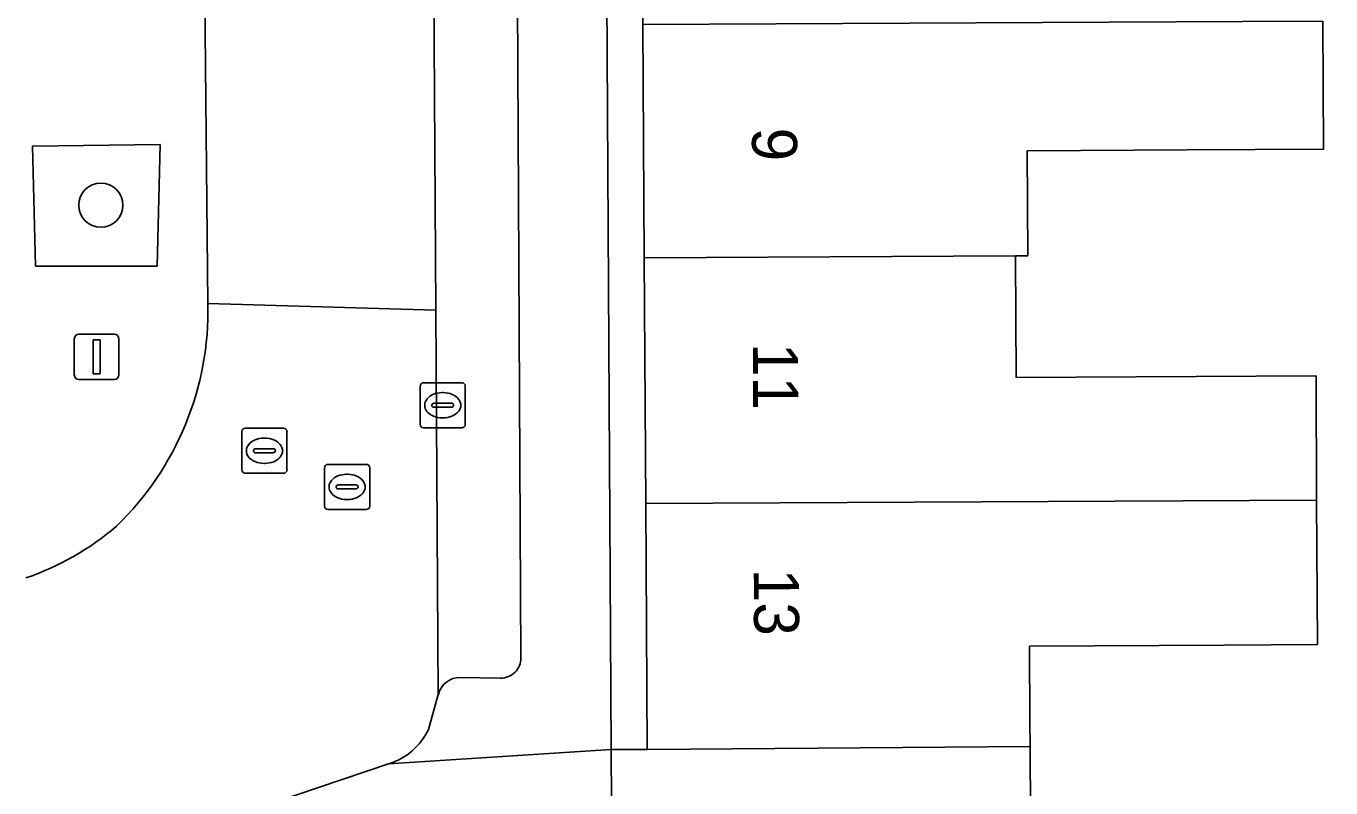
# Model space of a CAD drawing. Extents: x 159716 to 160783, y 383290 to 384031.
# Drawn here: x 160140.37 to 160169.31, y 383684.43 to 383701.33 of the extents above; entities that cross this region are included whole.
import ezdxf

# ---------------------------------------------------------------- set-up
doc = ezdxf.new("R2010")
doc.units = 0
for name, color, linetype in [('IMGEO_Boom', 7, 'Continuous'), ('IMGEO_Erf', 7, 'Continuous'), ('IMGEO_Groenvoorziening', 7, 'Continuous'), ('IMGEO_Kolk', 7, 'Continuous'), ('IMGEO_Lichtmast', 7, 'Continuous'), ('IMGEO_Pand', 7, 'Continuous'), ('IMGEO_Pand_nummerreeks', 7, 'Continuous'), ('IMGEO_Parkeervlak_open', 7, 'Continuous'), ('IMGEO_Rijbaan_lokaal_open', 7, 'Continuous'), ('IMGEO_Rioolput', 7, 'Continuous'), ('IMGEO_Voetpad_open', 7, 'Continuous')]:
    doc.layers.add(name, color=color, linetype=linetype)

msp = doc.modelspace()

# ---------------------------------------------------------------- linework, layer by layer
at = {"layer": 'IMGEO_Boom'}
msp.add_circle((160142.026, 383697.358), 0.489, dxfattribs=at)
at = {"layer": 'IMGEO_Erf'}
msp.add_lwpolyline([(160154.05, 383701.364), (160154.02, 383706.538), (160153.99, 383711.711), (160153.961, 383716.884), (160153.957, 383717.419), (160153.157, 383717.414), (160153.348, 383685.282), (160154.143, 383685.283), (160154.111, 383690.738), (160154.08, 383696.191)], close=True, dxfattribs=at)
msp.add_lwpolyline([(160169.128, 383701.437), (160169.142, 383698.596), (160166.117, 383698.581), (160162.575, 383698.564), (160162.586, 383696.233), (160162.312, 383696.232), (160162.326, 383693.536), (160168.98, 383693.568), (160168.993, 383690.812), (160169.009, 383687.606), (160166.944, 383687.595), (160162.627, 383687.572), (160162.635, 383685.887), (160162.638, 383685.344), (160162.662, 383680.848), (160168.162, 383680.876), (160168.164, 383680.504), (160168.175, 383678.173), (160181.292, 383678.217), (160181.274, 383682.21), (160188.622, 383682.243), (160188.64, 383678.25), (160192.049, 383678.265), (160186.233, 383716.436)], dxfattribs=at)
at = {"layer": 'IMGEO_Groenvoorziening'}
msp.add_lwpolyline([(160143.345, 383698.7), (160140.514, 383698.666), (160140.58, 383696.006), (160143.274, 383696.006)], close=True, dxfattribs=at)
at = {"layer": 'IMGEO_Kolk'}
for p, q in [((160149.184, 383693.418), (160150.036, 383693.418)), ((160149.109, 383692.492), (160149.109, 383693.344)), ((160149.597, 383693.198), (160149.622, 383693.198)), ((160150.11, 383693.344), (160150.11, 383692.492)), ((160149.368, 383692.912), (160149.368, 383692.924)), ((160149.806, 383692.875), (160149.408, 383692.875)), ((160149.411, 383692.961), (160149.809, 383692.961)), ((160149.852, 383692.924), (160149.852, 383692.912)), ((160149.62, 383692.638), (160149.595, 383692.638)), ((160150.036, 383692.418), (160149.184, 383692.418))]:
    msp.add_line(p, q, dxfattribs=at)
for points in [[(160149.184, 383693.418), (160150.036, 383693.418)], [(160149.109, 383692.492), (160149.109, 383693.344)], [(160150.11, 383693.344), (160150.11, 383692.492)], [(160150.036, 383692.418), (160149.184, 383692.418)]]:
    msp.add_lwpolyline(points, dxfattribs=at)
for centre, radius, start, end in [((160149.186, 383693.342), 0.0765, 91.552, 178.448), ((160149.186, 383693.342), 0.0765, 91.552, 178.448), ((160150.034, 383693.342), 0.0765, 1.552, 88.448), ((160150.034, 383693.342), 0.0765, 1.552, 88.448), ((160149.408, 383692.921), 0.0403, 85.8775, 175.7526), ((160149.405, 383692.911), 0.0366, 178.938, 274.7102), ((160149.809, 383692.918), 0.043, 264.8664, 352.4533), ((160149.813, 383692.923), 0.0386, 1.7309, 96.639), ((160149.186, 383692.494), 0.0765, 181.552, 268.448), ((160149.186, 383692.494), 0.0765, 181.552, 268.448), ((160150.034, 383692.494), 0.0765, 271.552, 358.448), ((160150.034, 383692.494), 0.0765, 271.552, 358.448)]:
    msp.add_arc(centre, radius, start, end, dxfattribs=at)
for centre, major_axis, ratio, start_param, end_param in [((160149.596, 383692.918), (-0.387, 0.002), 0.722429, 4.712389, 7.853982), ((160149.621, 383692.918), (-0.39, 0.002), 0.717154, 1.570796, 4.712389)]:
    msp.add_ellipse(centre, major_axis=major_axis, ratio=ratio, start_param=start_param, end_param=end_param, dxfattribs=at)
at = {"layer": 'IMGEO_Lichtmast'}
for p, q in [((160141.438, 383693.592), (160141.438, 383694.392)), ((160141.438, 383694.392), (160141.438, 383693.592)), ((160141.538, 383694.492), (160142.328, 383694.492)), ((160142.328, 383694.492), (160141.538, 383694.492)), ((160142.428, 383694.392), (160142.428, 383693.592)), ((160142.428, 383693.592), (160142.428, 383694.392)), ((160142.328, 383693.492), (160141.538, 383693.492)), ((160141.538, 383693.492), (160142.328, 383693.492))]:
    msp.add_line(p, q, dxfattribs=at)
msp.add_lwpolyline([(160141.858, 383694.367), (160142.008, 383694.367), (160142.008, 383693.617), (160141.858, 383693.617), (160141.858, 383694.367)], dxfattribs=at)
for centre, start, end in [((160141.538, 383694.392), 90, 180), ((160141.538, 383694.392), 90, 180), ((160142.328, 383694.392), 0, 90), ((160142.328, 383694.392), 360, 90), ((160141.538, 383693.592), 180, 270), ((160141.538, 383693.592), 180, 270), ((160142.328, 383693.592), 270, 0), ((160142.328, 383693.592), 270, 0)]:
    msp.add_arc(centre, 0.1, start, end, dxfattribs=at)
at = {"layer": 'IMGEO_Pand'}
for points in [[(160162.575, 383698.564), (160166.117, 383698.581), (160169.142, 383698.596), (160169.128, 383701.437), (160167.349, 383701.429), (160154.05, 383701.364), (160154.08, 383696.191), (160162.312, 383696.232), (160162.586, 383696.233)], [(160168.98, 383693.568), (160162.326, 383693.536), (160162.312, 383696.232), (160154.08, 383696.191), (160154.111, 383690.738), (160168.993, 383690.812)], [(160162.627, 383687.572), (160166.944, 383687.595), (160169.009, 383687.606), (160168.993, 383690.812), (160154.111, 383690.738), (160154.143, 383685.283), (160162.638, 383685.344), (160162.635, 383685.887)], [(160162.638, 383685.344), (160154.143, 383685.283), (160153.348, 383685.282), (160153.376, 383680.546), (160156.776, 383680.566), (160156.791, 383678.146), (160161.891, 383678.142), (160168.175, 383678.173), (160168.164, 383680.504), (160168.162, 383680.876), (160162.662, 383680.848)]]:
    msp.add_lwpolyline(points, close=True, dxfattribs=at)
at = {"layer": 'IMGEO_Parkeervlak_open'}
for points in [[(160149.21, 383742.726), (160149.23, 383737.141), (160149.318, 383718.703), (160149.329, 383715.274), (160149.458, 383695.025), (160149.512, 383686.502)], [(160151.342, 383687.314), (160151.099, 383735.432)], [(160149.998, 383686.878), (160150.893, 383686.864)]]:
    msp.add_lwpolyline(points, dxfattribs=at)
for centre, radius, start, end in [((160150.9, 383687.306), 0.442, 269.1288, 0.9987), ((160149.994, 383686.381), 0.497, 89.5869, 165.8687)]:
    msp.add_arc(centre, radius, start, end, dxfattribs=at)
at = {"layer": 'IMGEO_Rijbaan_lokaal_open'}
for points in [[(160148.407, 383684.961), (160153.348, 383685.282), (160153.157, 383717.414), (160153.128, 383722.176), (160153.072, 383725.982), (160153.046, 383737.391), (160153.028, 383742.368), (160152.949, 383746.498)], [(160151.011, 383741.937), (160151.045, 383740.445), (160151.099, 383735.432), (160151.342, 383687.314)], [(160149.291, 383685.721), (160149.512, 383686.502), (160149.458, 383695.025), (160144.401, 383695.175)], [(160150.893, 383686.864), (160149.998, 383686.878)], [(160149.512, 383686.502), (160149.291, 383685.721)], [(160149.063, 383664.924), (160147.549, 383669.639), (160150.168, 383670.477), (160149.126, 383673.751), (160156.851, 383676.205), (160156.791, 383678.146), (160153.387, 383678.102), (160153.376, 383680.546), (160153.348, 383685.282), (160148.407, 383684.961), (160142.197, 383682.858)], [(160142.197, 383682.858), (160148.407, 383684.961)]]:
    msp.add_lwpolyline(points, dxfattribs=at)
msp.add_lwpolyline([(160149.329, 383715.274), (160144.293, 383715.297), (160144.335, 383701.962), (160144.401, 383695.175), (160149.458, 383695.025)], close=True, dxfattribs=at)
for centre, radius, start, end in [((160137.744, 383695.022), 6.659, 314.0403, 1.3208), ((160138.396, 383694.86), 6.1, 288.8278, 310.6866), ((160150.9, 383687.306), 0.442, 269.1288, 0.9987), ((160149.994, 383686.381), 0.497, 89.5869, 165.8687), ((160147.986, 383686.345), 1.446, 286.9168, 334.4564), ((160147.986, 383686.345), 1.446, 286.9168, 334.4564)]:
    msp.add_arc(centre, radius, start, end, dxfattribs=at)
at = {"layer": 'IMGEO_Rioolput'}
for p, q in [((160145.154, 383691.482), (160145.154, 383692.334)), ((160145.229, 383692.408), (160146.081, 383692.408)), ((160146.155, 383692.334), (160146.155, 383691.482)), ((160145.642, 383692.188), (160145.667, 383692.188)), ((160145.413, 383691.902), (160145.413, 383691.914)), ((160145.851, 383691.865), (160145.453, 383691.865)), ((160145.456, 383691.951), (160145.854, 383691.951)), ((160145.897, 383691.914), (160145.897, 383691.902)), ((160146.081, 383691.408), (160145.229, 383691.408)), ((160145.665, 383691.628), (160145.64, 383691.628)), ((160146.988, 383690.68), (160146.988, 383691.532)), ((160147.063, 383691.606), (160147.915, 383691.606)), ((160147.476, 383691.386), (160147.501, 383691.386)), ((160147.989, 383691.532), (160147.989, 383690.68)), ((160147.247, 383691.1), (160147.247, 383691.112)), ((160147.29, 383691.149), (160147.688, 383691.149)), ((160147.731, 383691.112), (160147.731, 383691.1)), ((160147.685, 383691.063), (160147.287, 383691.063)), ((160147.499, 383690.826), (160147.474, 383690.826)), ((160147.915, 383690.606), (160147.063, 383690.606))]:
    msp.add_line(p, q, dxfattribs=at)
for points in [[(160145.154, 383691.482), (160145.154, 383692.334)], [(160145.229, 383692.408), (160146.081, 383692.408)], [(160146.155, 383692.334), (160146.155, 383691.482)], [(160146.081, 383691.408), (160145.229, 383691.408)], [(160146.988, 383690.68), (160146.988, 383691.532)], [(160147.063, 383691.606), (160147.915, 383691.606)], [(160147.989, 383691.532), (160147.989, 383690.68)], [(160147.915, 383690.606), (160147.063, 383690.606)]]:
    msp.add_lwpolyline(points, dxfattribs=at)
for centre, radius, start, end in [((160145.231, 383692.332), 0.0765, 91.552, 178.448), ((160145.231, 383692.332), 0.0765, 91.552, 178.448), ((160146.079, 383692.332), 0.0765, 1.552, 88.448), ((160146.079, 383692.332), 0.0765, 1.552, 88.448), ((160145.453, 383691.911), 0.0403, 85.8775, 175.7526), ((160145.45, 383691.901), 0.0366, 178.938, 274.7102), ((160145.854, 383691.908), 0.043, 264.8664, 352.4533), ((160145.858, 383691.913), 0.0386, 1.7309, 96.639), ((160145.231, 383691.484), 0.0765, 181.552, 268.448), ((160145.231, 383691.484), 0.0765, 181.552, 268.448), ((160146.079, 383691.484), 0.0765, 271.552, 358.448), ((160146.079, 383691.484), 0.0765, 271.552, 358.448), ((160147.065, 383691.53), 0.0765, 91.552, 178.448), ((160147.065, 383691.53), 0.0765, 91.552, 178.448), ((160147.913, 383691.53), 0.0765, 1.552, 88.448), ((160147.913, 383691.53), 0.0765, 1.552, 88.448), ((160147.287, 383691.109), 0.0403, 85.8775, 175.7526), ((160147.284, 383691.099), 0.0366, 178.938, 274.7102), ((160147.688, 383691.106), 0.043, 264.8664, 352.4533), ((160147.692, 383691.111), 0.0386, 1.7309, 96.639), ((160147.065, 383690.682), 0.0765, 181.552, 268.448), ((160147.065, 383690.682), 0.0765, 181.552, 268.448), ((160147.913, 383690.682), 0.0765, 271.552, 358.448), ((160147.913, 383690.682), 0.0765, 271.552, 358.448)]:
    msp.add_arc(centre, radius, start, end, dxfattribs=at)
for centre, major_axis, ratio, start_param, end_param in [((160145.641, 383691.908), (-0.387, 0.002), 0.722429, 4.712389, 7.853982), ((160145.666, 383691.908), (-0.39, 0.002), 0.717154, 1.570796, 4.712389), ((160147.475, 383691.106), (-0.387, 0.002), 0.722429, 4.712389, 7.853982), ((160147.5, 383691.106), (-0.39, 0.002), 0.717154, 1.570796, 4.712389)]:
    msp.add_ellipse(centre, major_axis=major_axis, ratio=ratio, start_param=start_param, end_param=end_param, dxfattribs=at)
at = {"layer": 'IMGEO_Voetpad_open'}
msp.add_lwpolyline([(160144.401, 383695.175), (160144.335, 383701.962)], dxfattribs=at)
msp.add_lwpolyline([(160143.345, 383698.7), (160143.274, 383696.006), (160140.58, 383696.006), (160140.514, 383698.666)], close=True, dxfattribs=at)
for centre, radius, start, end in [((160137.744, 383695.022), 6.659, 314.0403, 1.3208), ((160138.396, 383694.86), 6.1, 288.8278, 310.6866)]:
    msp.add_arc(centre, radius, start, end, dxfattribs=at)

# ---------------------------------------------------------------- texts
at = {"layer": 'IMGEO_Pand_nummerreeks'}
for s, p in [('9', (160156.469, 383699.075)), ('11', (160156.489, 383694.298)), ('13', (160156.509, 383689.288))]:
    msp.add_text(s, height=1, rotation=270.2347, dxfattribs=at).set_placement(p)

doc.saveas('drawing.dxf')
